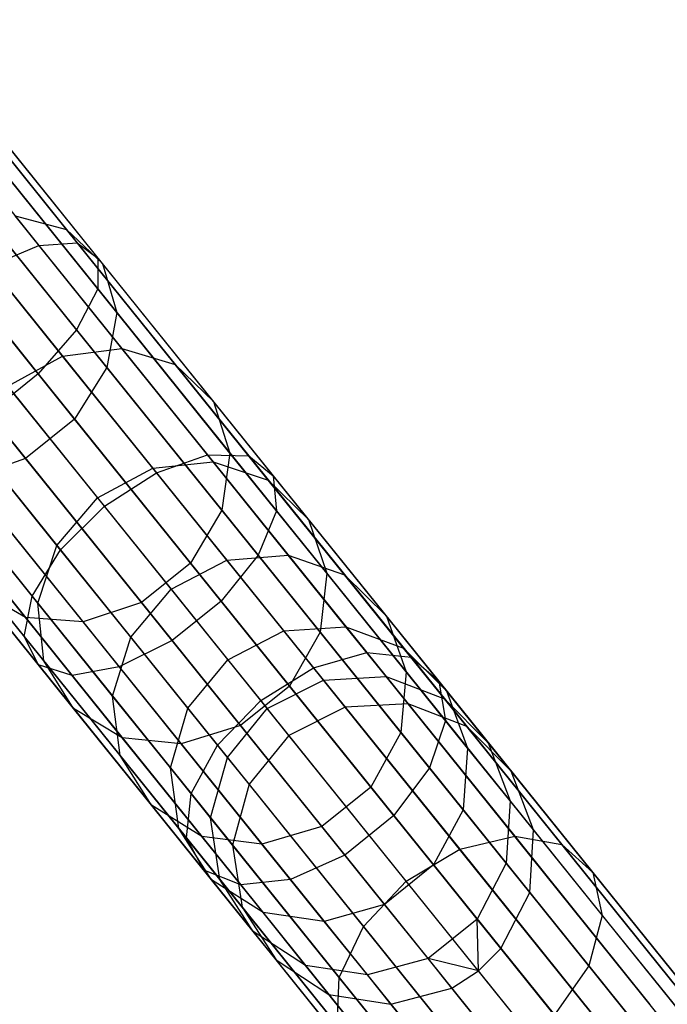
# Model space of a CAD drawing. Extents: x -189 to 189, y -189 to 189.
# Tile 339 of 591: x 111 to 115, y -142 to -135. Entities that reach past the tile are written whole.
import ezdxf

# ---------------------------------------------------------------- set-up
doc = ezdxf.new("R2010")
doc.units = 0
doc.header["$LTSCALE"] = 25.4
doc.layers.get('0').update_dxf_attribs({"linetype": 'CONTINUOUS'})

# ---------------------------------------------------------------- blocks, each defined once
blk = doc.blocks.new('CAMELEON-KENAI-C-12244_STL')
at = {"color": 0}
for p, q in [((110.1319, -135.3066, -10.7333), (111.3165, -136.7787, -11.4422)), ((110.1319, -135.3066, -10.7333), (111.3165, -136.7787, -11.4422)), ((109.9016, -135.352, -11.0766), (111.0645, -136.7972, -11.7724)), ((109.9016, -135.352, -11.0766), (111.0645, -136.7972, -11.7724)), ((110.2442, -135.3769, -10.3392), (111.4538, -136.88, -11.0629)), ((110.2442, -135.3769, -10.3392), (111.4538, -136.88, -11.0629)), ((110.2192, -135.5507, -9.9623), (111.4525, -137.0834, -10.7003)), ((110.2192, -135.5507, -9.9623), (111.4525, -137.0834, -10.7003)), ((111.2463, -136.6915, -151.731), (110.4319, -135.6794, -153.2114)), ((111.2463, -136.6915, -151.731), (110.4319, -135.6794, -153.2114)), ((110.0611, -135.7981, -9.6678), (111.313, -137.3538, -10.4169)), ((110.0611, -135.7981, -9.6678), (111.313, -137.3538, -10.4169)), ((111.4833, -136.9167, -151.9879), (110.6518, -135.8834, -153.4994)), ((111.4833, -136.9167, -151.9879), (110.6518, -135.8834, -153.4994)), ((109.7972, -136.0761, -9.5066), (111.0593, -137.6445, -10.2618)), ((109.7972, -136.0761, -9.5066), (111.0593, -137.6445, -10.2618)), ((111.5775, -137.2387, -152.2335), (110.7297, -136.1851, -153.7748)), ((111.5775, -137.2387, -152.2335), (110.7297, -136.1851, -153.7748)), ((111.5126, -137.6019, -152.4255), (110.6519, -136.5323, -153.99)), ((111.5126, -137.6019, -152.4255), (110.6519, -136.5323, -153.99)), ((110.9074, -136.6019, -151.5073), (111.2463, -136.6915, -151.731)), ((111.6119, -137.4774, -149.9339), (110.9074, -136.6019, -151.5073)), ((111.6119, -137.4774, -149.9339), (110.9074, -136.6019, -151.5073)), ((110.9074, -136.6019, -151.5073), (111.2463, -136.6915, -151.731)), ((111.2208, -137.528, -149.8019), (110.5252, -136.6636, -151.3555)), ((111.2208, -137.528, -149.8019), (110.5252, -136.6636, -151.3555)), ((111.2463, -136.6915, -151.731), (111.4833, -136.9167, -151.9879)), ((111.9639, -137.5833, -150.1282), (111.2463, -136.6915, -151.731)), ((111.9639, -137.5833, -150.1282), (111.2463, -136.6915, -151.731)), ((111.2463, -136.6915, -151.731), (111.4833, -136.9167, -151.9879)), ((110.7413, -136.9322, -11.9966), (111.0645, -136.7972, -11.7724)), ((110.7413, -136.9322, -11.9966), (111.0645, -136.7972, -11.7724)), ((111.0645, -136.7972, -11.7724), (111.3165, -136.7787, -11.4422)), ((111.0645, -136.7972, -11.7724), (111.3165, -136.7787, -11.4422)), ((111.0645, -136.7972, -11.7724), (112.1767, -138.1794, -12.6545)), ((111.0645, -136.7972, -11.7724), (112.1767, -138.1794, -12.6545)), ((111.3165, -136.7787, -11.4422), (112.4495, -138.1866, -12.3407)), ((111.3165, -136.7787, -11.4422), (112.4495, -138.1866, -12.3407)), ((111.3165, -136.7787, -11.4422), (111.4538, -136.88, -11.0629)), ((111.3165, -136.7787, -11.4422), (111.4538, -136.88, -11.0629)), ((111.2997, -137.9433, -152.5305), (110.4321, -136.865, -154.1077)), ((111.2997, -137.9433, -152.5305), (110.4321, -136.865, -154.1077)), ((111.4538, -136.88, -11.0629), (111.4525, -137.0834, -10.7003)), ((111.4538, -136.88, -11.0629), (111.4525, -137.0834, -10.7003)), ((111.4538, -136.88, -11.0629), (112.6105, -138.3174, -11.9804)), ((111.4538, -136.88, -11.0629), (112.6105, -138.3174, -11.9804)), ((110.7413, -136.9322, -11.9966), (111.8395, -138.2969, -12.8675)), ((110.7413, -136.9322, -11.9966), (111.8395, -138.2969, -12.8675)), ((111.4833, -136.9167, -151.9879), (111.5775, -137.2387, -152.2335)), ((112.216, -137.8272, -150.3514), (111.4833, -136.9167, -151.9879)), ((112.216, -137.8272, -150.3514), (111.4833, -136.9167, -151.9879)), ((111.4833, -136.9167, -151.9879), (111.5775, -137.2387, -152.2335)), ((110.9758, -138.2039, -152.5305), (110.1081, -137.1257, -154.1077)), ((110.9758, -138.2039, -152.5305), (110.1081, -137.1257, -154.1077)), ((111.4525, -137.0834, -10.7003), (111.313, -137.3538, -10.4169)), ((111.4525, -137.0834, -10.7003), (111.313, -137.3538, -10.4169)), ((111.4525, -137.0834, -10.7003), (112.632, -138.5491, -11.6357)), ((111.4525, -137.0834, -10.7003), (112.632, -138.5491, -11.6357)), ((111.496, -138.5188, -12.9429), (110.4028, -137.1603, -12.0759)), ((111.496, -138.5188, -12.9429), (110.4028, -137.1603, -12.0759)), ((111.5775, -137.2387, -152.2335), (111.5126, -137.6019, -152.4255)), ((111.5775, -137.2387, -152.2335), (111.5126, -137.6019, -152.4255)), ((112.3246, -138.1672, -150.5649), (111.5775, -137.2387, -152.2335)), ((112.3246, -138.1672, -150.5649), (111.5775, -137.2387, -152.2335)), ((111.313, -137.3538, -10.4169), (111.0593, -137.6445, -10.2618)), ((111.313, -137.3538, -10.4169), (111.0593, -137.6445, -10.2618)), ((111.313, -137.3538, -10.4169), (112.5103, -138.8416, -11.3664)), ((111.313, -137.3538, -10.4169), (112.5103, -138.8416, -11.3664)), ((110.1076, -137.4422, -11.9966), (111.2057, -138.8069, -12.8675)), ((110.1076, -137.4422, -11.9966), (111.2057, -138.8069, -12.8675)), ((110.8583, -137.7263, -149.7553), (111.2208, -137.528, -149.8019)), ((110.8583, -137.7263, -149.7553), (111.2208, -137.528, -149.8019)), ((111.2208, -137.528, -149.8019), (111.6119, -137.4774, -149.9339)), ((111.2208, -137.528, -149.8019), (111.6119, -137.4774, -149.9339)), ((111.8156, -138.2672, -148.1453), (111.2208, -137.528, -149.8019)), ((111.8156, -138.2672, -148.1453), (111.2208, -137.528, -149.8019)), ((111.6119, -137.4774, -149.9339), (111.9639, -137.5833, -150.1282)), ((112.2143, -138.2261, -148.256), (111.6119, -137.4774, -149.9339)), ((112.2143, -138.2261, -148.256), (111.6119, -137.4774, -149.9339)), ((111.6119, -137.4774, -149.9339), (111.9639, -137.5833, -150.1282)), ((111.9639, -137.5833, -150.1282), (112.216, -137.8272, -150.3514)), ((112.5776, -138.3458, -148.4191), (111.9639, -137.5833, -150.1282)), ((112.5776, -138.3458, -148.4191), (111.9639, -137.5833, -150.1282)), ((111.9639, -137.5833, -150.1282), (112.216, -137.8272, -150.3514)), ((111.0593, -137.6445, -10.2618), (110.7354, -137.9052, -10.2618)), ((111.0593, -137.6445, -10.2618), (110.7354, -137.9052, -10.2618)), ((111.0593, -137.6445, -10.2618), (112.2663, -139.1444, -11.2191)), ((111.0593, -137.6445, -10.2618), (112.2663, -139.1444, -11.2191)), ((111.5126, -137.6019, -152.4255), (111.2997, -137.9433, -152.5305)), ((111.5126, -137.6019, -152.4255), (111.2997, -137.9433, -152.5305)), ((112.271, -138.5443, -150.7317), (111.5126, -137.6019, -152.4255)), ((112.271, -138.5443, -150.7317), (111.5126, -137.6019, -152.4255)), ((110.8583, -137.7263, -149.7553), (111.4504, -138.4621, -148.1061)), ((110.8583, -137.7263, -149.7553), (111.4504, -138.4621, -148.1061)), ((109.9066, -137.729, -11.7724), (111.0188, -139.1112, -12.6545)), ((109.9066, -137.729, -11.7724), (111.0188, -139.1112, -12.6545)), ((112.216, -137.8272, -150.3514), (112.3246, -138.1672, -150.5649)), ((112.8426, -138.6058, -148.6064), (112.216, -137.8272, -150.3514)), ((112.8426, -138.6058, -148.6064), (112.216, -137.8272, -150.3514)), ((112.216, -137.8272, -150.3514), (112.3246, -138.1672, -150.5649)), ((110.7354, -137.9052, -10.2618), (111.9424, -139.4051, -11.2191)), ((110.7354, -137.9052, -10.2618), (111.9424, -139.4051, -11.2191)), ((109.8346, -137.9712, -11.4422), (110.9676, -139.3791, -12.3407)), ((109.8346, -137.9712, -11.4422), (110.9676, -139.3791, -12.3407)), ((111.2997, -137.9433, -152.5305), (110.9758, -138.2039, -152.5305)), ((111.2997, -137.9433, -152.5305), (110.9758, -138.2039, -152.5305)), ((112.0643, -138.8933, -150.823), (111.2997, -137.9433, -152.5305)), ((112.0643, -138.8933, -150.823), (111.2997, -137.9433, -152.5305)), ((111.1819, -138.7772, -148.1453), (110.587, -138.038, -149.8019)), ((111.1819, -138.7772, -148.1453), (110.587, -138.038, -149.8019)), ((110.3971, -138.0908, -10.4169), (111.5944, -139.5786, -11.3664)), ((110.3971, -138.0908, -10.4169), (111.5944, -139.5786, -11.3664)), ((109.9041, -138.1269, -11.0629), (111.0609, -139.5644, -11.9804)), ((109.9041, -138.1269, -11.0629), (111.0609, -139.5644, -11.9804)), ((110.1031, -138.1692, -10.7003), (111.2826, -139.635, -11.6357)), ((110.1031, -138.1692, -10.7003), (111.2826, -139.635, -11.6357)), ((111.8395, -138.2969, -12.8675), (112.1767, -138.1794, -12.6545)), ((111.8395, -138.2969, -12.8675), (112.1767, -138.1794, -12.6545)), ((112.1767, -138.1794, -12.6545), (113.2265, -139.4839, -13.7136)), ((112.1767, -138.1794, -12.6545), (113.2265, -139.4839, -13.7136)), ((112.1767, -138.1794, -12.6545), (112.4495, -138.1866, -12.3407)), ((112.1767, -138.1794, -12.6545), (112.4495, -138.1866, -12.3407)), ((112.3246, -138.1672, -150.5649), (112.271, -138.5443, -150.7317)), ((112.3246, -138.1672, -150.5649), (112.271, -138.5443, -150.7317)), ((112.9635, -138.9611, -148.7856), (112.3246, -138.1672, -150.5649)), ((112.9635, -138.9611, -148.7856), (112.3246, -138.1672, -150.5649)), ((110.9758, -138.2039, -152.5305), (110.5967, -138.3388, -152.4255)), ((110.9758, -138.2039, -152.5305), (110.5967, -138.3388, -152.4255)), ((111.7403, -139.154, -150.823), (110.9758, -138.2039, -152.5305)), ((111.7403, -139.154, -150.823), (110.9758, -138.2039, -152.5305)), ((111.8156, -138.2672, -148.1453), (112.2143, -138.2261, -148.256)), ((111.8156, -138.2672, -148.1453), (112.2143, -138.2261, -148.256)), ((112.2143, -138.2261, -148.256), (112.5776, -138.3458, -148.4191)), ((112.7086, -138.8404, -146.4905), (112.2143, -138.2261, -148.256)), ((112.7086, -138.8404, -146.4905), (112.2143, -138.2261, -148.256)), ((112.2143, -138.2261, -148.256), (112.5776, -138.3458, -148.4191)), ((112.4495, -138.1866, -12.3407), (113.5188, -139.5155, -13.4195)), ((112.4495, -138.1866, -12.3407), (113.5188, -139.5155, -13.4195)), ((112.4495, -138.1866, -12.3407), (112.6105, -138.3174, -11.9804)), ((112.4495, -138.1866, -12.3407), (112.6105, -138.3174, -11.9804)), ((111.4504, -138.4621, -148.1061), (111.8156, -138.2672, -148.1453)), ((111.4504, -138.4621, -148.1061), (111.8156, -138.2672, -148.1453)), ((111.496, -138.5188, -12.9429), (111.8395, -138.2969, -12.8675)), ((111.496, -138.5188, -12.9429), (111.8395, -138.2969, -12.8675)), ((112.3037, -138.8737, -146.4021), (111.8156, -138.2672, -148.1453)), ((112.3037, -138.8737, -146.4021), (111.8156, -138.2672, -148.1453)), ((111.8395, -138.2969, -12.8675), (112.876, -139.5849, -13.9132)), ((111.8395, -138.2969, -12.8675), (112.876, -139.5849, -13.9132)), ((110.9752, -139.253, -150.5649), (110.2281, -138.3246, -152.2335)), ((110.9752, -139.253, -150.5649), (110.2281, -138.3246, -152.2335)), ((111.3551, -139.2812, -150.7317), (110.5967, -138.3388, -152.4255)), ((111.3551, -139.2812, -150.7317), (110.5967, -138.3388, -152.4255)), ((112.5776, -138.3458, -148.4191), (112.8426, -138.6058, -148.6064)), ((113.0811, -138.9716, -146.6207), (112.5776, -138.3458, -148.4191)), ((113.0811, -138.9716, -146.6207), (112.5776, -138.3458, -148.4191)), ((112.5776, -138.3458, -148.4191), (112.8426, -138.6058, -148.6064)), ((112.6105, -138.3174, -11.9804), (113.7023, -139.6742, -13.0818)), ((112.6105, -138.3174, -11.9804), (113.7023, -139.6742, -13.0818)), ((112.6105, -138.3174, -11.9804), (112.632, -138.5491, -11.6357)), ((112.6105, -138.3174, -11.9804), (112.632, -138.5491, -11.6357)), ((111.0564, -139.1579, -148.256), (110.4539, -138.4092, -149.9339)), ((111.0564, -139.1579, -148.256), (110.4539, -138.4092, -149.9339)), ((111.1819, -138.7772, -148.1453), (111.4504, -138.4621, -148.1061)), ((111.1819, -138.7772, -148.1453), (111.4504, -138.4621, -148.1061)), ((111.4504, -138.4621, -148.1061), (111.9363, -139.0659, -146.3709)), ((111.4504, -138.4621, -148.1061), (111.9363, -139.0659, -146.3709)), ((111.2057, -138.8069, -12.8675), (111.496, -138.5188, -12.9429)), ((111.2057, -138.8069, -12.8675), (111.496, -138.5188, -12.9429)), ((112.5278, -139.801, -13.9838), (111.496, -138.5188, -12.9429)), ((112.5278, -139.801, -13.9838), (111.496, -138.5188, -12.9429)), ((112.271, -138.5443, -150.7317), (112.0643, -138.8933, -150.823)), ((112.271, -138.5443, -150.7317), (112.0643, -138.8933, -150.823)), ((112.9194, -139.3501, -148.9255), (112.271, -138.5443, -150.7317)), ((112.9194, -139.3501, -148.9255), (112.271, -138.5443, -150.7317)), ((112.632, -138.5491, -11.6357), (112.5103, -138.8416, -11.3664)), ((112.632, -138.5491, -11.6357), (112.5103, -138.8416, -11.3664)), ((112.632, -138.5491, -11.6357), (113.7453, -139.9326, -12.7588)), ((112.632, -138.5491, -11.6357), (113.7453, -139.9326, -12.7588)), ((112.8426, -138.6058, -148.6064), (112.9635, -138.9611, -148.7856)), ((113.3567, -139.2447, -146.7703), (112.8426, -138.6058, -148.6064)), ((113.3567, -139.2447, -146.7703), (112.8426, -138.6058, -148.6064)), ((112.8426, -138.6058, -148.6064), (112.9635, -138.9611, -148.7856)), ((111.0957, -139.5383, -148.4191), (110.482, -138.7757, -150.1282)), ((111.0957, -139.5383, -148.4191), (110.482, -138.7757, -150.1282)), ((111.0188, -139.1112, -12.6545), (111.2057, -138.8069, -12.8675)), ((111.0188, -139.1112, -12.6545), (111.2057, -138.8069, -12.8675)), ((111.0564, -139.1579, -148.256), (111.1819, -138.7772, -148.1453)), ((111.0564, -139.1579, -148.256), (111.1819, -138.7772, -148.1453)), ((111.6699, -139.3837, -146.4021), (111.1819, -138.7772, -148.1453)), ((111.6699, -139.3837, -146.4021), (111.1819, -138.7772, -148.1453)), ((111.2057, -138.8069, -12.8675), (112.2422, -140.0949, -13.9132)), ((111.2057, -138.8069, -12.8675), (112.2422, -140.0949, -13.9132)), ((112.0643, -138.8933, -150.823), (111.7403, -139.154, -150.823)), ((112.0643, -138.8933, -150.823), (111.7403, -139.154, -150.823)), ((111.9363, -139.0659, -146.3709), (112.3037, -138.8737, -146.4021)), ((111.9363, -139.0659, -146.3709), (112.3037, -138.8737, -146.4021)), ((112.718, -139.7058, -149.0021), (112.0643, -138.8933, -150.823)), ((112.718, -139.7058, -149.0021), (112.0643, -138.8933, -150.823)), ((112.5103, -138.8416, -11.3664), (112.2663, -139.1444, -11.2191)), ((112.5103, -138.8416, -11.3664), (112.2663, -139.1444, -11.2191)), ((112.3037, -138.8737, -146.4021), (112.7086, -138.8404, -146.4905)), ((112.3037, -138.8737, -146.4021), (112.7086, -138.8404, -146.4905)), ((112.6802, -139.3416, -144.5899), (112.3037, -138.8737, -146.4021)), ((112.6802, -139.3416, -144.5899), (112.3037, -138.8737, -146.4021)), ((112.5103, -138.8416, -11.3664), (113.6403, -140.246, -12.5065)), ((112.5103, -138.8416, -11.3664), (113.6403, -140.246, -12.5065)), ((112.7086, -138.8404, -146.4905), (113.0811, -138.9716, -146.6207)), ((113.0899, -139.3142, -144.6551), (112.7086, -138.8404, -146.4905)), ((113.0899, -139.3142, -144.6551), (112.7086, -138.8404, -146.4905)), ((112.7086, -138.8404, -146.4905), (113.0811, -138.9716, -146.6207)), ((112.9635, -138.9611, -148.7856), (112.9194, -139.3501, -148.9255)), ((112.9635, -138.9611, -148.7856), (112.9194, -139.3501, -148.9255)), ((113.4877, -139.6125, -146.9133), (112.9635, -138.9611, -148.7856)), ((113.4877, -139.6125, -146.9133), (112.9635, -138.9611, -148.7856)), ((113.0811, -138.9716, -146.6207), (113.3567, -139.2447, -146.7703)), ((113.4695, -139.4542, -144.7511), (113.0811, -138.9716, -146.6207)), ((113.4695, -139.4542, -144.7511), (113.0811, -138.9716, -146.6207)), ((113.0811, -138.9716, -146.6207), (113.3567, -139.2447, -146.7703)), ((110.9752, -139.253, -150.5649), (110.6664, -139.0742, -150.3514)), ((111.2929, -139.8528, -148.6064), (110.6664, -139.0742, -150.3514)), ((110.9752, -139.253, -150.5649), (110.6664, -139.0742, -150.3514)), ((111.2929, -139.8528, -148.6064), (110.6664, -139.0742, -150.3514)), ((111.6699, -139.3837, -146.4021), (111.9363, -139.0659, -146.3709)), ((111.6699, -139.3837, -146.4021), (111.9363, -139.0659, -146.3709)), ((111.9363, -139.0659, -146.3709), (112.311, -139.5316, -144.5669)), ((111.9363, -139.0659, -146.3709), (112.311, -139.5316, -144.5669)), ((110.9676, -139.3791, -12.3407), (111.0188, -139.1112, -12.6545)), ((110.9676, -139.3791, -12.3407), (111.0188, -139.1112, -12.6545)), ((111.0188, -139.1112, -12.6545), (112.0686, -140.4157, -13.7136)), ((111.0188, -139.1112, -12.6545), (112.0686, -140.4157, -13.7136)), ((111.7403, -139.154, -150.823), (111.3551, -139.2812, -150.7317)), ((111.7403, -139.154, -150.823), (111.3551, -139.2812, -150.7317)), ((112.3941, -139.9665, -149.0021), (111.7403, -139.154, -150.823)), ((112.3941, -139.9665, -149.0021), (111.7403, -139.154, -150.823)), ((112.2663, -139.1444, -11.2191), (111.9424, -139.4051, -11.2191)), ((112.2663, -139.1444, -11.2191), (111.9424, -139.4051, -11.2191)), ((112.2663, -139.1444, -11.2191), (113.4055, -140.5602, -12.3684)), ((112.2663, -139.1444, -11.2191), (113.4055, -140.5602, -12.3684)), ((111.0957, -139.5383, -148.4191), (111.0564, -139.1579, -148.256)), ((111.5507, -139.7722, -146.4905), (111.0564, -139.1579, -148.256)), ((111.0957, -139.5383, -148.4191), (111.0564, -139.1579, -148.256)), ((111.5507, -139.7722, -146.4905), (111.0564, -139.1579, -148.256)), ((111.3551, -139.2812, -150.7317), (110.9752, -139.253, -150.5649)), ((111.6141, -140.0469, -148.7856), (110.9752, -139.253, -150.5649)), ((111.3551, -139.2812, -150.7317), (110.9752, -139.253, -150.5649)), ((111.6141, -140.0469, -148.7856), (110.9752, -139.253, -150.5649)), ((112.0036, -140.0871, -148.9255), (111.3551, -139.2812, -150.7317)), ((112.0036, -140.0871, -148.9255), (111.3551, -139.2812, -150.7317)), ((113.3567, -139.2447, -146.7703), (113.4877, -139.6125, -146.9133)), ((113.7532, -139.7375, -144.8614), (113.3567, -139.2447, -146.7703)), ((113.7532, -139.7375, -144.8614), (113.3567, -139.2447, -146.7703)), ((113.3567, -139.2447, -146.7703), (113.4877, -139.6125, -146.9133)), ((112.311, -139.5316, -144.5669), (112.6802, -139.3416, -144.5899)), ((112.311, -139.5316, -144.5669), (112.6802, -139.3416, -144.5899)), ((112.6802, -139.3416, -144.5899), (113.0899, -139.3142, -144.6551)), ((112.6802, -139.3416, -144.5899), (113.0899, -139.3142, -144.6551)), ((112.9412, -139.666, -142.7268), (112.6802, -139.3416, -144.5899)), ((112.9412, -139.666, -142.7268), (112.6802, -139.3416, -144.5899)), ((112.9194, -139.3501, -148.9255), (112.718, -139.7058, -149.0021)), ((112.9194, -139.3501, -148.9255), (112.718, -139.7058, -149.0021)), ((113.4516, -140.0114, -147.0251), (112.9194, -139.3501, -148.9255)), ((113.4516, -140.0114, -147.0251), (112.9194, -139.3501, -148.9255)), ((113.0899, -139.3142, -144.6551), (113.4695, -139.4542, -144.7511)), ((113.3544, -139.6428, -142.7681), (113.0899, -139.3142, -144.6551)), ((113.3544, -139.6428, -142.7681), (113.0899, -139.3142, -144.6551)), ((113.0899, -139.3142, -144.6551), (113.4695, -139.4542, -144.7511)), ((111.0609, -139.5644, -11.9804), (110.9676, -139.3791, -12.3407)), ((110.9676, -139.3791, -12.3407), (112.0369, -140.708, -13.4195)), ((110.9676, -139.3791, -12.3407), (112.0369, -140.708, -13.4195)), ((111.0609, -139.5644, -11.9804), (110.9676, -139.3791, -12.3407)), ((111.5507, -139.7722, -146.4905), (111.6699, -139.3837, -146.4021)), ((111.5507, -139.7722, -146.4905), (111.6699, -139.3837, -146.4021)), ((111.9424, -139.4051, -11.2191), (111.5944, -139.5786, -11.3664)), ((111.9424, -139.4051, -11.2191), (111.5944, -139.5786, -11.3664)), ((112.0464, -139.8516, -144.5899), (111.6699, -139.3837, -146.4021)), ((112.0464, -139.8516, -144.5899), (111.6699, -139.3837, -146.4021)), ((111.9424, -139.4051, -11.2191), (113.0816, -140.8208, -12.3684)), ((111.9424, -139.4051, -11.2191), (113.0816, -140.8208, -12.3684)), ((113.4695, -139.4542, -144.7511), (113.7532, -139.7375, -144.8614)), ((113.7389, -139.789, -142.829), (113.4695, -139.4542, -144.7511)), ((113.7389, -139.789, -142.829), (113.4695, -139.4542, -144.7511)), ((113.4695, -139.4542, -144.7511), (113.7532, -139.7375, -144.8614)), ((111.2929, -139.8528, -148.6064), (111.0957, -139.5383, -148.4191)), ((111.5992, -140.1641, -146.6207), (111.0957, -139.5383, -148.4191)), ((111.2929, -139.8528, -148.6064), (111.0957, -139.5383, -148.4191)), ((111.5992, -140.1641, -146.6207), (111.0957, -139.5383, -148.4191)), ((112.0464, -139.8516, -144.5899), (112.311, -139.5316, -144.5669)), ((112.0464, -139.8516, -144.5899), (112.311, -139.5316, -144.5669)), ((112.311, -139.5316, -144.5669), (112.5709, -139.8546, -142.7122)), ((112.311, -139.5316, -144.5669), (112.5709, -139.8546, -142.7122)), ((112.876, -139.5849, -13.9132), (113.2265, -139.4839, -13.7136)), ((112.876, -139.5849, -13.9132), (113.2265, -139.4839, -13.7136)), ((113.2265, -139.4839, -13.7136), (114.2028, -140.6972, -14.9385)), ((113.2265, -139.4839, -13.7136), (114.2028, -140.6972, -14.9385)), ((113.2265, -139.4839, -13.7136), (113.5188, -139.5155, -13.4195)), ((113.2265, -139.4839, -13.7136), (113.5188, -139.5155, -13.4195)), ((113.5188, -139.5155, -13.4195), (114.5133, -140.7513, -14.6672)), ((113.5188, -139.5155, -13.4195), (114.5133, -140.7513, -14.6672)), ((113.5188, -139.5155, -13.4195), (113.7023, -139.6742, -13.0818)), ((113.5188, -139.5155, -13.4195), (113.7023, -139.6742, -13.0818)), ((111.2826, -139.635, -11.6357), (111.0609, -139.5644, -11.9804)), ((111.0609, -139.5644, -11.9804), (112.1526, -140.9212, -13.0818)), ((111.0609, -139.5644, -11.9804), (112.1526, -140.9212, -13.0818)), ((111.2826, -139.635, -11.6357), (111.0609, -139.5644, -11.9804)), ((111.5944, -139.5786, -11.3664), (111.2826, -139.635, -11.6357)), ((111.5944, -139.5786, -11.3664), (111.2826, -139.635, -11.6357)), ((111.5944, -139.5786, -11.3664), (112.7244, -140.9829, -12.5065)), ((111.5944, -139.5786, -11.3664), (112.7244, -140.9829, -12.5065)), ((112.5278, -139.801, -13.9838), (112.876, -139.5849, -13.9132)), ((112.5278, -139.801, -13.9838), (112.876, -139.5849, -13.9132)), ((112.876, -139.5849, -13.9132), (113.8399, -140.7828, -15.1226)), ((112.876, -139.5849, -13.9132), (113.8399, -140.7828, -15.1226)), ((111.2826, -139.635, -11.6357), (112.3959, -141.0184, -12.7588)), ((111.2826, -139.635, -11.6357), (112.3959, -141.0184, -12.7588)), ((112.5709, -139.8546, -142.7122), (112.9412, -139.666, -142.7268)), ((112.5709, -139.8546, -142.7122), (112.9412, -139.666, -142.7268)), ((112.9412, -139.666, -142.7268), (113.3544, -139.6428, -142.7681)), ((112.9412, -139.666, -142.7268), (113.3544, -139.6428, -142.7681)), ((113.0843, -139.8439, -140.8314), (112.9412, -139.666, -142.7268)), ((113.0843, -139.8439, -140.8314), (112.9412, -139.666, -142.7268)), ((113.3544, -139.6428, -142.7681), (113.7389, -139.789, -142.829)), ((113.4993, -139.8229, -140.8484), (113.3544, -139.6428, -142.7681)), ((113.4993, -139.8229, -140.8484), (113.3544, -139.6428, -142.7681)), ((113.3544, -139.6428, -142.7681), (113.7389, -139.789, -142.829)), ((113.4877, -139.6125, -146.9133), (113.4516, -140.0114, -147.0251)), ((113.4877, -139.6125, -146.9133), (113.4516, -140.0114, -147.0251)), ((113.8921, -140.115, -144.9669), (113.4877, -139.6125, -146.9133)), ((113.8921, -140.115, -144.9669), (113.4877, -139.6125, -146.9133)), ((113.7023, -139.6742, -13.0818), (114.7176, -140.936, -14.3557)), ((113.7023, -139.6742, -13.0818), (114.7176, -140.936, -14.3557)), ((113.7023, -139.6742, -13.0818), (113.7453, -139.9326, -12.7588)), ((113.7023, -139.6742, -13.0818), (113.7453, -139.9326, -12.7588)), ((112.718, -139.7058, -149.0021), (112.3941, -139.9665, -149.0021)), ((112.718, -139.7058, -149.0021), (112.3941, -139.9665, -149.0021)), ((113.2545, -140.3724, -147.0862), (112.718, -139.7058, -149.0021)), ((113.2545, -140.3724, -147.0862), (112.718, -139.7058, -149.0021)), ((113.7532, -139.7375, -144.8614), (113.8921, -140.115, -144.9669)), ((114.0282, -140.0793, -142.8989), (113.7532, -139.7375, -144.8614)), ((114.0282, -140.0793, -142.8989), (113.7532, -139.7375, -144.8614)), ((113.7532, -139.7375, -144.8614), (113.8921, -140.115, -144.9669)), ((111.5992, -140.1641, -146.6207), (111.5507, -139.7722, -146.4905)), ((111.932, -140.246, -144.6551), (111.5507, -139.7722, -146.4905)), ((111.5992, -140.1641, -146.6207), (111.5507, -139.7722, -146.4905)), ((111.932, -140.246, -144.6551), (111.5507, -139.7722, -146.4905)), ((112.2422, -140.0949, -13.9132), (112.5278, -139.801, -13.9838)), ((112.2422, -140.0949, -13.9132), (112.5278, -139.801, -13.9838)), ((113.4874, -140.9935, -15.1878), (112.5278, -139.801, -13.9838)), ((113.4874, -140.9935, -15.1878), (112.5278, -139.801, -13.9838)), ((113.7389, -139.789, -142.829), (114.0282, -140.0793, -142.8989)), ((113.8865, -139.9724, -140.8736), (113.7389, -139.789, -142.829)), ((113.8865, -139.9724, -140.8736), (113.7389, -139.789, -142.829)), ((113.7389, -139.789, -142.829), (114.0282, -140.0793, -142.8989)), ((111.6141, -140.0469, -148.7856), (111.2929, -139.8528, -148.6064)), ((111.8071, -140.4917, -146.7703), (111.2929, -139.8528, -148.6064)), ((111.6141, -140.0469, -148.7856), (111.2929, -139.8528, -148.6064)), ((111.8071, -140.4917, -146.7703), (111.2929, -139.8528, -148.6064)), ((111.932, -140.246, -144.6551), (112.0464, -139.8516, -144.5899)), ((111.932, -140.246, -144.6551), (112.0464, -139.8516, -144.5899)), ((112.3075, -140.176, -142.7268), (112.0464, -139.8516, -144.5899)), ((112.3075, -140.176, -142.7268), (112.0464, -139.8516, -144.5899)), ((112.3075, -140.176, -142.7268), (112.5709, -139.8546, -142.7122)), ((112.3075, -140.176, -142.7268), (112.5709, -139.8546, -142.7122)), ((112.7134, -140.0316, -140.8254), (112.5709, -139.8546, -142.7122)), ((112.7134, -140.0316, -140.8254), (112.5709, -139.8546, -142.7122)), ((113.0843, -139.8439, -140.8314), (112.7134, -140.0316, -140.8254)), ((113.0843, -139.8439, -140.8314), (112.7134, -140.0316, -140.8254)), ((113.4993, -139.8229, -140.8484), (113.0843, -139.8439, -140.8314)), ((113.4993, -139.8229, -140.8484), (113.0843, -139.8439, -140.8314)), ((117.9066, -145.8365, -30.8314), (113.0843, -139.8439, -140.8314)), ((117.9066, -145.8365, -30.8314), (113.0843, -139.8439, -140.8314)), ((118.3216, -145.8156, -30.8485), (113.4993, -139.8229, -140.8484)), ((113.8865, -139.9724, -140.8736), (113.4993, -139.8229, -140.8484)), ((118.3216, -145.8156, -30.8485), (113.4993, -139.8229, -140.8484)), ((113.8865, -139.9724, -140.8736), (113.4993, -139.8229, -140.8484)), ((113.7453, -139.9326, -12.7588), (113.6403, -140.246, -12.5065)), ((113.7453, -139.9326, -12.7588), (113.6403, -140.246, -12.5065)), ((113.7453, -139.9326, -12.7588), (114.7806, -141.2192, -14.0578)), ((113.7453, -139.9326, -12.7588), (114.7806, -141.2192, -14.0578)), ((112.3941, -139.9665, -149.0021), (112.0036, -140.0871, -148.9255)), ((112.3941, -139.9665, -149.0021), (112.0036, -140.0871, -148.9255)), ((112.9305, -140.6331, -147.0862), (112.3941, -139.9665, -149.0021)), ((112.9305, -140.6331, -147.0862), (112.3941, -139.9665, -149.0021)), ((118.7087, -145.9651, -30.8736), (113.8865, -139.9724, -140.8736)), ((114.179, -140.2666, -140.9024), (113.8865, -139.9724, -140.8736)), ((118.7087, -145.9651, -30.8736), (113.8865, -139.9724, -140.8736)), ((114.179, -140.2666, -140.9024), (113.8865, -139.9724, -140.8736)), ((112.0036, -140.0871, -148.9255), (111.6141, -140.0469, -148.7856)), ((112.1383, -140.6984, -146.9133), (111.6141, -140.0469, -148.7856)), ((112.0036, -140.0871, -148.9255), (111.6141, -140.0469, -148.7856)), ((112.1383, -140.6984, -146.9133), (111.6141, -140.0469, -148.7856)), ((112.7134, -140.0316, -140.8254), (112.4506, -140.3538, -140.8314)), ((112.7134, -140.0316, -140.8254), (112.4506, -140.3538, -140.8314)), ((117.5357, -146.0243, -30.8254), (112.7134, -140.0316, -140.8254)), ((117.5357, -146.0243, -30.8254), (112.7134, -140.0316, -140.8254)), ((113.4516, -140.0114, -147.0251), (113.2545, -140.3724, -147.0862)), ((113.4516, -140.0114, -147.0251), (113.2545, -140.3724, -147.0862)), ((113.862, -140.5215, -145.0493), (113.4516, -140.0114, -147.0251)), ((113.862, -140.5215, -145.0493), (113.4516, -140.0114, -147.0251)), ((112.5357, -140.7484, -147.0251), (112.0036, -140.0871, -148.9255)), ((112.5357, -140.7484, -147.0251), (112.0036, -140.0871, -148.9255)), ((112.0686, -140.4157, -13.7136), (112.2422, -140.0949, -13.9132)), ((112.0686, -140.4157, -13.7136), (112.2422, -140.0949, -13.9132)), ((112.2422, -140.0949, -13.9132), (113.2062, -141.2928, -15.1226)), ((112.2422, -140.0949, -13.9132), (113.2062, -141.2928, -15.1226)), ((113.8921, -140.115, -144.9669), (113.862, -140.5215, -145.0493)), ((113.8921, -140.115, -144.9669), (113.862, -140.5215, -145.0493)), ((114.1725, -140.4635, -142.9658), (113.8921, -140.115, -144.9669)), ((114.1725, -140.4635, -142.9658), (113.8921, -140.115, -144.9669)), ((114.0282, -140.0793, -142.8989), (114.1725, -140.4635, -142.9658)), ((114.179, -140.2666, -140.9024), (114.0282, -140.0793, -142.8989)), ((114.179, -140.2666, -140.9024), (114.0282, -140.0793, -142.8989)), ((114.0282, -140.0793, -142.8989), (114.1725, -140.4635, -142.9658)), ((111.8071, -140.4917, -146.7703), (111.5992, -140.1641, -146.6207)), ((111.9876, -140.6467, -144.7511), (111.5992, -140.1641, -146.6207)), ((111.8071, -140.4917, -146.7703), (111.5992, -140.1641, -146.6207)), ((111.9876, -140.6467, -144.7511), (111.5992, -140.1641, -146.6207)), ((112.1964, -140.5746, -142.7681), (112.3075, -140.176, -142.7268)), ((112.1964, -140.5746, -142.7681), (112.3075, -140.176, -142.7268)), ((112.4506, -140.3538, -140.8314), (112.3075, -140.176, -142.7268)), ((112.4506, -140.3538, -140.8314), (112.3075, -140.176, -142.7268)), ((111.9876, -140.6467, -144.7511), (111.932, -140.246, -144.6551)), ((112.1964, -140.5746, -142.7681), (111.932, -140.246, -144.6551)), ((111.9876, -140.6467, -144.7511), (111.932, -140.246, -144.6551)), ((112.1964, -140.5746, -142.7681), (111.932, -140.246, -144.6551)), ((113.6403, -140.246, -12.5065), (113.4055, -140.5602, -12.3684)), ((113.6403, -140.246, -12.5065), (113.4055, -140.5602, -12.3684)), ((113.6403, -140.246, -12.5065), (114.6912, -141.552, -13.8251)), ((113.6403, -140.246, -12.5065), (114.6912, -141.552, -13.8251)), ((119.0012, -146.2592, -30.9024), (114.179, -140.2666, -140.9024)), ((114.3262, -140.6545, -140.93), (114.179, -140.2666, -140.9024)), ((119.0012, -146.2592, -30.9024), (114.179, -140.2666, -140.9024)), ((114.3262, -140.6545, -140.93), (114.179, -140.2666, -140.9024)), ((112.4506, -140.3538, -140.8314), (112.3413, -140.7547, -140.8484)), ((112.4506, -140.3538, -140.8314), (112.3413, -140.7547, -140.8484)), ((117.2728, -146.3465, -30.8314), (112.4506, -140.3538, -140.8314)), ((117.2728, -146.3465, -30.8314), (112.4506, -140.3538, -140.8314)), ((113.2545, -140.3724, -147.0862), (112.9305, -140.6331, -147.0862)), ((113.2545, -140.3724, -147.0862), (112.9305, -140.6331, -147.0862)), ((113.6683, -140.8866, -145.0944), (113.2545, -140.3724, -147.0862)), ((113.6683, -140.8866, -145.0944), (113.2545, -140.3724, -147.0862)), ((112.0369, -140.708, -13.4195), (112.0686, -140.4157, -13.7136)), ((112.0369, -140.708, -13.4195), (112.0686, -140.4157, -13.7136)), ((112.0686, -140.4157, -13.7136), (113.0449, -141.6289, -14.9385)), ((112.0686, -140.4157, -13.7136), (113.0449, -141.6289, -14.9385)), ((112.1383, -140.6984, -146.9133), (111.8071, -140.4917, -146.7703)), ((112.2036, -140.9845, -144.8614), (111.8071, -140.4917, -146.7703)), ((112.1383, -140.6984, -146.9133), (111.8071, -140.4917, -146.7703)), ((112.2036, -140.9845, -144.8614), (111.8071, -140.4917, -146.7703)), ((113.862, -140.5215, -145.0493), (113.6683, -140.8866, -145.0944)), ((113.862, -140.5215, -145.0493), (113.6683, -140.8866, -145.0944)), ((114.1467, -140.8752, -143.018), (113.862, -140.5215, -145.0493)), ((114.1467, -140.8752, -143.018), (113.862, -140.5215, -145.0493)), ((114.1725, -140.4635, -142.9658), (114.1467, -140.8752, -143.018)), ((114.1725, -140.4635, -142.9658), (114.1467, -140.8752, -143.018)), ((114.3262, -140.6545, -140.93), (114.1725, -140.4635, -142.9658)), ((114.3262, -140.6545, -140.93), (114.1725, -140.4635, -142.9658)), ((112.257, -140.9815, -142.829), (112.1964, -140.5746, -142.7681)), ((112.3413, -140.7547, -140.8484), (112.1964, -140.5746, -142.7681)), ((112.257, -140.9815, -142.829), (112.1964, -140.5746, -142.7681)), ((112.3413, -140.7547, -140.8484), (112.1964, -140.5746, -142.7681)), ((113.4055, -140.5602, -12.3684), (113.0816, -140.8208, -12.3684)), ((113.4055, -140.5602, -12.3684), (113.0816, -140.8208, -12.3684)), ((113.4055, -140.5602, -12.3684), (114.465, -141.8768, -13.6976)), ((113.4055, -140.5602, -12.3684), (114.465, -141.8768, -13.6976)), ((112.2036, -140.9845, -144.8614), (111.9876, -140.6467, -144.7511)), ((112.257, -140.9815, -142.829), (111.9876, -140.6467, -144.7511)), ((112.2036, -140.9845, -144.8614), (111.9876, -140.6467, -144.7511)), ((112.257, -140.9815, -142.829), (111.9876, -140.6467, -144.7511)), ((112.9305, -140.6331, -147.0862), (112.5357, -140.7484, -147.0251)), ((112.9305, -140.6331, -147.0862), (112.5357, -140.7484, -147.0251)), ((113.3443, -141.1473, -145.0944), (112.9305, -140.6331, -147.0862)), ((113.3443, -141.1473, -145.0944), (112.9305, -140.6331, -147.0862)), ((112.1526, -140.9212, -13.0818), (112.0369, -140.708, -13.4195)), ((112.0369, -140.708, -13.4195), (113.0314, -141.9438, -14.6672)), ((112.0369, -140.708, -13.4195), (113.0314, -141.9438, -14.6672)), ((112.1526, -140.9212, -13.0818), (112.0369, -140.708, -13.4195)), ((112.5357, -140.7484, -147.0251), (112.1383, -140.6984, -146.9133)), ((112.5427, -141.2009, -144.9669), (112.1383, -140.6984, -146.9133)), ((112.5357, -140.7484, -147.0251), (112.1383, -140.6984, -146.9133)), ((112.5427, -141.2009, -144.9669), (112.1383, -140.6984, -146.9133)), ((113.8399, -140.7828, -15.1226), (114.2028, -140.6972, -14.9385)), ((113.8399, -140.7828, -15.1226), (114.2028, -140.6972, -14.9385)), ((114.2028, -140.6972, -14.9385), (115.0954, -141.8064, -16.3164)), ((114.2028, -140.6972, -14.9385), (115.0954, -141.8064, -16.3164)), ((114.2028, -140.6972, -14.9385), (114.5133, -140.7513, -14.6672)), ((114.2028, -140.6972, -14.9385), (114.5133, -140.7513, -14.6672)), ((114.3027, -141.0691, -140.9516), (114.3262, -140.6545, -140.93)), ((114.3027, -141.0691, -140.9516), (114.3262, -140.6545, -140.93)), ((119.1485, -146.6471, -30.93), (114.3262, -140.6545, -140.93)), ((119.1485, -146.6471, -30.93), (114.3262, -140.6545, -140.93)), ((117.1636, -146.7473, -30.8485), (112.3413, -140.7547, -140.8484)), ((112.3413, -140.7547, -140.8484), (112.4046, -141.1649, -140.8736)), ((117.1636, -146.7473, -30.8485), (112.3413, -140.7547, -140.8484)), ((112.3413, -140.7547, -140.8484), (112.4046, -141.1649, -140.8736)), ((112.9462, -141.2585, -145.0493), (112.5357, -140.7484, -147.0251)), ((112.9462, -141.2585, -145.0493), (112.5357, -140.7484, -147.0251)), ((114.5133, -140.7513, -14.6672), (115.4224, -141.8812, -16.0708)), ((114.5133, -140.7513, -14.6672), (115.4224, -141.8812, -16.0708)), ((114.5133, -140.7513, -14.6672), (114.7176, -140.936, -14.3557)), ((114.5133, -140.7513, -14.6672), (114.7176, -140.936, -14.3557)), ((113.0816, -140.8208, -12.3684), (112.7244, -140.9829, -12.5065)), ((113.0816, -140.8208, -12.3684), (112.7244, -140.9829, -12.5065)), ((113.0816, -140.8208, -12.3684), (114.1411, -142.1375, -13.6976)), ((113.0816, -140.8208, -12.3684), (114.1411, -142.1375, -13.6976)), ((113.4874, -140.9935, -15.1878), (113.8399, -140.7828, -15.1226)), ((113.4874, -140.9935, -15.1878), (113.8399, -140.7828, -15.1226)), ((113.8399, -140.7828, -15.1226), (114.7212, -141.878, -16.4831)), ((113.8399, -140.7828, -15.1226), (114.7212, -141.878, -16.4831)), ((113.6683, -140.8866, -145.0944), (113.3443, -141.1473, -145.0944)), ((113.6683, -140.8866, -145.0944), (113.3443, -141.1473, -145.0944)), ((113.9552, -141.2432, -143.0466), (113.6683, -140.8866, -145.0944)), ((113.9552, -141.2432, -143.0466), (113.6683, -140.8866, -145.0944)), ((114.1467, -140.8752, -143.018), (113.9552, -141.2432, -143.0466)), ((114.1467, -140.8752, -143.018), (113.9552, -141.2432, -143.0466)), ((114.3027, -141.0691, -140.9516), (114.1467, -140.8752, -143.018)), ((114.3027, -141.0691, -140.9516), (114.1467, -140.8752, -143.018)), ((112.3959, -141.0184, -12.7588), (112.1526, -140.9212, -13.0818)), ((112.1526, -140.9212, -13.0818), (113.168, -142.183, -14.3557)), ((112.1526, -140.9212, -13.0818), (113.168, -142.183, -14.3557)), ((112.3959, -141.0184, -12.7588), (112.1526, -140.9212, -13.0818)), ((114.7176, -140.936, -14.3557), (115.6459, -142.0896, -15.7887)), ((114.7176, -140.936, -14.3557), (115.6459, -142.0896, -15.7887)), ((114.7176, -140.936, -14.3557), (114.7806, -141.2192, -14.0578)), ((114.7176, -140.936, -14.3557), (114.7806, -141.2192, -14.0578)), ((112.5427, -141.2009, -144.9669), (112.2036, -140.9845, -144.8614)), ((112.4786, -141.3262, -142.8989), (112.2036, -140.9845, -144.8614)), ((112.5427, -141.2009, -144.9669), (112.2036, -140.9845, -144.8614)), ((112.4786, -141.3262, -142.8989), (112.2036, -140.9845, -144.8614)), ((112.4786, -141.3262, -142.8989), (112.257, -140.9815, -142.829)), ((112.4046, -141.1649, -140.8736), (112.257, -140.9815, -142.829)), ((112.4786, -141.3262, -142.8989), (112.257, -140.9815, -142.829)), ((112.4046, -141.1649, -140.8736), (112.257, -140.9815, -142.829)), ((112.7244, -140.9829, -12.5065), (112.3959, -141.0184, -12.7588)), ((112.7244, -140.9829, -12.5065), (112.3959, -141.0184, -12.7588)), ((112.3959, -141.0184, -12.7588), (113.4312, -142.3051, -14.0578)), ((112.3959, -141.0184, -12.7588), (113.4312, -142.3051, -14.0578)), ((112.7244, -140.9829, -12.5065), (113.7754, -142.289, -13.8251)), ((112.7244, -140.9829, -12.5065), (113.7754, -142.289, -13.8251)), ((113.2062, -141.2928, -15.1226), (113.4874, -140.9935, -15.1878)), ((113.2062, -141.2928, -15.1226), (113.4874, -140.9935, -15.1878)), ((114.3647, -142.0837, -16.542), (113.4874, -140.9935, -15.1878)), ((114.3647, -142.0837, -16.542), (113.4874, -140.9935, -15.1878)), ((114.1125, -141.4387, -140.9634), (114.3027, -141.0691, -140.9516)), ((114.1125, -141.4387, -140.9634), (114.3027, -141.0691, -140.9516)), ((119.1249, -147.0617, -30.9516), (114.3027, -141.0691, -140.9516)), ((119.1249, -147.0617, -30.9516), (114.3027, -141.0691, -140.9516)), ((117.2269, -147.1576, -30.8736), (112.4046, -141.1649, -140.8736)), ((112.4046, -141.1649, -140.8736), (112.6293, -141.5136, -140.9024)), ((117.2269, -147.1576, -30.8736), (112.4046, -141.1649, -140.8736)), ((112.4046, -141.1649, -140.8736), (112.6293, -141.5136, -140.9024)), ((113.3443, -141.1473, -145.0944), (112.9462, -141.2585, -145.0493)), ((113.3443, -141.1473, -145.0944), (112.9462, -141.2585, -145.0493)), ((113.6313, -141.5039, -143.0466), (113.3443, -141.1473, -145.0944)), ((113.6313, -141.5039, -143.0466), (113.3443, -141.1473, -145.0944)), ((112.9462, -141.2585, -145.0493), (112.5427, -141.2009, -144.9669)), ((112.8231, -141.5494, -142.9658), (112.5427, -141.2009, -144.9669)), ((112.9462, -141.2585, -145.0493), (112.5427, -141.2009, -144.9669)), ((112.8231, -141.5494, -142.9658), (112.5427, -141.2009, -144.9669)), ((114.7806, -141.2192, -14.0578), (114.6912, -141.552, -13.8251)), ((114.7806, -141.2192, -14.0578), (114.6912, -141.552, -13.8251)), ((114.7806, -141.2192, -14.0578), (115.7271, -142.3954, -15.519)), ((114.7806, -141.2192, -14.0578), (115.7271, -142.3954, -15.519)), ((113.2308, -141.6122, -143.018), (112.9462, -141.2585, -145.0493)), ((113.2308, -141.6122, -143.018), (112.9462, -141.2585, -145.0493)), ((113.0449, -141.6289, -14.9385), (113.2062, -141.2928, -15.1226)), ((113.0449, -141.6289, -14.9385), (113.2062, -141.2928, -15.1226)), ((113.2062, -141.2928, -15.1226), (114.0874, -142.388, -16.4831)), ((113.2062, -141.2928, -15.1226), (114.0874, -142.388, -16.4831)), ((113.9552, -141.2432, -143.0466), (113.6313, -141.5039, -143.0466)), ((113.9552, -141.2432, -143.0466), (113.6313, -141.5039, -143.0466)), ((114.1125, -141.4387, -140.9634), (113.9552, -141.2432, -143.0466)), ((114.1125, -141.4387, -140.9634), (113.9552, -141.2432, -143.0466)), ((113.9642, -141.586, -140.9649), (113.9552, -141.2432, -143.0466)), ((113.9642, -141.586, -140.9649), (113.9552, -141.2432, -143.0466)), ((112.8231, -141.5494, -142.9658), (112.4786, -141.3262, -142.8989)), ((112.6293, -141.5136, -140.9024), (112.4786, -141.3262, -142.8989)), ((112.8231, -141.5494, -142.9658), (112.4786, -141.3262, -142.8989)), ((112.6293, -141.5136, -140.9024), (112.4786, -141.3262, -142.8989)), ((113.9642, -141.586, -140.9649), (114.1125, -141.4387, -140.9634)), ((113.9642, -141.586, -140.9649), (114.1125, -141.4387, -140.9634)), ((118.9348, -147.4314, -30.9634), (114.1125, -141.4387, -140.9634)), ((118.9348, -147.4314, -30.9634), (114.1125, -141.4387, -140.9634)), ((117.4516, -147.5062, -30.9024), (112.6293, -141.5136, -140.9024)), ((112.6293, -141.5136, -140.9024), (112.9768, -141.7404, -140.93)), ((117.4516, -147.5062, -30.9024), (112.6293, -141.5136, -140.9024)), ((112.6293, -141.5136, -140.9024), (112.9768, -141.7404, -140.93)), ((113.2308, -141.6122, -143.018), (112.8231, -141.5494, -142.9658)), ((112.9768, -141.7404, -140.93), (112.8231, -141.5494, -142.9658)), ((113.2308, -141.6122, -143.018), (112.8231, -141.5494, -142.9658)), ((112.9768, -141.7404, -140.93), (112.8231, -141.5494, -142.9658)), ((113.6313, -141.5039, -143.0466), (113.2308, -141.6122, -143.018)), ((113.6313, -141.5039, -143.0466), (113.2308, -141.6122, -143.018)), ((113.9642, -141.586, -140.9649), (113.6313, -141.5039, -143.0466)), ((113.9642, -141.586, -140.9649), (113.6313, -141.5039, -143.0466)), ((113.7885, -141.6994, -140.9634), (113.6313, -141.5039, -143.0466)), ((113.7885, -141.6994, -140.9634), (113.6313, -141.5039, -143.0466)), ((114.6912, -141.552, -13.8251), (114.465, -141.8768, -13.6976)), ((114.6912, -141.552, -13.8251), (114.465, -141.8768, -13.6976)), ((114.6912, -141.552, -13.8251), (115.6521, -142.746, -15.3083)), ((114.6912, -141.552, -13.8251), (115.6521, -142.746, -15.3083)), ((113.3868, -141.8061, -140.9516), (113.2308, -141.6122, -143.018)), ((113.3868, -141.8061, -140.9516), (113.2308, -141.6122, -143.018)), ((113.7885, -141.6994, -140.9634), (113.9642, -141.586, -140.9649)), ((113.7885, -141.6994, -140.9634), (113.9642, -141.586, -140.9649)), ((118.7864, -147.5787, -30.9649), (113.9642, -141.586, -140.9649)), ((118.7864, -147.5787, -30.9649), (113.9642, -141.586, -140.9649)), ((113.0314, -141.9438, -14.6672), (113.0449, -141.6289, -14.9385)), ((113.0314, -141.9438, -14.6672), (113.0449, -141.6289, -14.9385)), ((113.0449, -141.6289, -14.9385), (113.9374, -142.7381, -16.3164)), ((113.0449, -141.6289, -14.9385), (113.9374, -142.7381, -16.3164)), ((117.799, -147.733, -30.93), (112.9768, -141.7404, -140.93)), ((112.9768, -141.7404, -140.93), (113.3868, -141.8061, -140.9516)), ((117.799, -147.733, -30.93), (112.9768, -141.7404, -140.93)), ((112.9768, -141.7404, -140.93), (113.3868, -141.8061, -140.9516)), ((113.3868, -141.8061, -140.9516), (113.7885, -141.6994, -140.9634)), ((113.3868, -141.8061, -140.9516), (113.7885, -141.6994, -140.9634)), ((118.6108, -147.692, -30.9634), (113.7885, -141.6994, -140.9634)), ((118.6108, -147.692, -30.9634), (113.7885, -141.6994, -140.9634)), ((118.2091, -147.7987, -30.9516), (113.3868, -141.8061, -140.9516)), ((118.2091, -147.7987, -30.9516), (113.3868, -141.8061, -140.9516))]:
    blk.add_line(p, q, dxfattribs=at)

msp = doc.modelspace()

# ---------------------------------------------------------------- block references
at = {"color": 0}
msp.add_blockref('CAMELEON-KENAI-C-12244_STL', (0, 0), dxfattribs=at)

doc.saveas('drawing.dxf')
